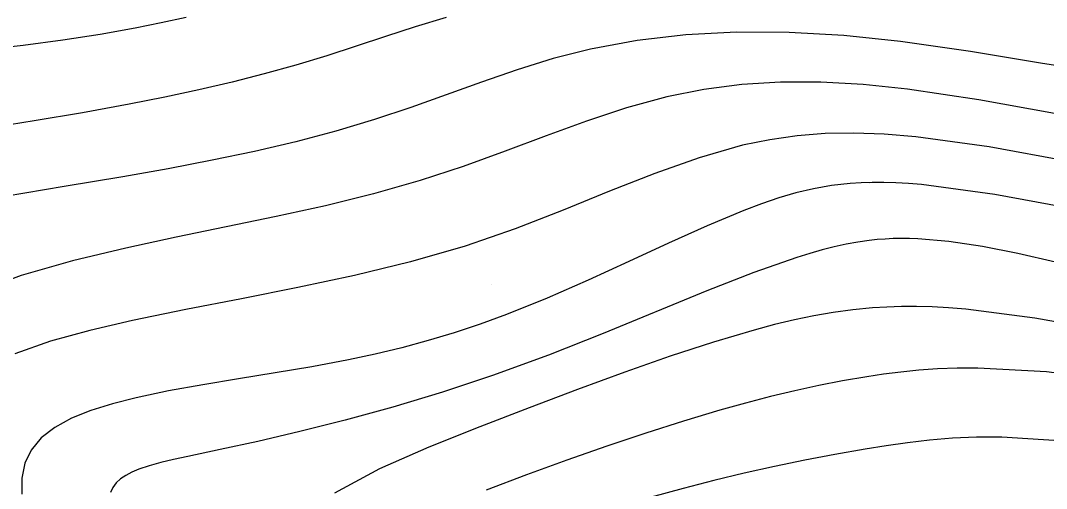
# Model space of a CAD drawing. Extents: x 2356077 to 2359823, y 225951 to 227822.
# Drawn here: x 2356675.7 to 2356734.1, y 227321.8 to 227348.4 of the extents above; entities that cross this region are included whole.
import ezdxf

# ---------------------------------------------------------------- set-up
doc = ezdxf.new("R2010")
doc.units = 0
for name, color, linetype in [('DTM Contours Major', 7, 'Continuous'), ('DTM Contours Minor', 7, 'Continuous'), ('PH Exist DTM Point', 7, 'Continuous')]:
    doc.layers.add(name, color=color, linetype=linetype)

msp = doc.modelspace()

# ---------------------------------------------------------------- linework, layer by layer
at = {"layer": 'DTM Contours Major'}
for points in [[(2356699.903, 227348.583), (2356698.151, 227348.051), (2356696.451, 227347.497), (2356694.779, 227346.941), (2356693.114, 227346.402), (2356691.353, 227345.871), (2356689.561, 227345.375), (2356687.729, 227344.91), (2356685.845, 227344.47), (2356683.897, 227344.051), (2356681.875, 227343.648), (2356679.222, 227343.161), (2356676.471, 227342.696), (2356673.657, 227342.256)], [(2356734.569, 227334.663), (2356732.424, 227335.156), (2356730.402, 227335.56), (2356728.502, 227335.851), (2356726.725, 227336.004), (2356726.253, 227336.019), (2356725.788, 227336.021), (2356725.329, 227336.01), (2356724.875, 227335.987), (2356724.423, 227335.95), (2356723.973, 227335.901), (2356723.318, 227335.808), (2356722.656, 227335.688), (2356721.983, 227335.541), (2356721.294, 227335.367), (2356720.584, 227335.166), (2356719.848, 227334.938), (2356717.41, 227334.081), (2356714.731, 227333.033), (2356708.839, 227330.624), (2356705.719, 227329.39), (2356702.546, 227328.223), (2356699.69, 227327.276), (2356696.879, 227326.432), (2356694.16, 227325.686), (2356691.582, 227325.036), (2356689.196, 227324.48), (2356687.049, 227324.013), (2356685.212, 227323.629), (2356684.403, 227323.452), (2356683.669, 227323.276), (2356683.012, 227323.095), (2356682.433, 227322.901), (2356682.034, 227322.735), (2356681.686, 227322.553), (2356681.39, 227322.35), (2356681.146, 227322.122), (2356680.957, 227321.863), (2356680.823, 227321.569)]]:
    msp.add_lwpolyline(points, dxfattribs=at)
at = {"layer": 'DTM Contours Minor'}
for points in [[(2356685.127, 227348.581), (2356683.701, 227348.266), (2356682.211, 227347.968), (2356680.227, 227347.614), (2356678.109, 227347.287), (2356675.849, 227346.991), (2356673.441, 227346.73)], [(2356738.037, 227345.315), (2356733.828, 227345.96), (2356729.726, 227346.638), (2356725.752, 227347.221), (2356722.533, 227347.557), (2356719.422, 227347.734), (2356716.422, 227347.748), (2356713.536, 227347.596), (2356710.766, 227347.275), (2356708.115, 227346.78), (2356705.995, 227346.238), (2356703.936, 227345.605), (2356701.915, 227344.911), (2356697.889, 227343.466), (2356695.838, 227342.778), (2356693.629, 227342.117), (2356691.354, 227341.517), (2356689.01, 227340.968), (2356686.592, 227340.46), (2356684.097, 227339.982), (2356681.522, 227339.525), (2356678.187, 227338.967), (2356674.824, 227338.411)], [(2356734.513, 227343.126), (2356730.203, 227343.895), (2356726.143, 227344.511), (2356723.621, 227344.773), (2356721.222, 227344.905), (2356718.927, 227344.903), (2356716.714, 227344.764), (2356714.564, 227344.486), (2356712.457, 227344.066), (2356710.165, 227343.443), (2356707.881, 227342.69), (2356705.585, 227341.854), (2356703.258, 227340.98), (2356700.88, 227340.115), (2356698.432, 227339.305), (2356695.774, 227338.551), (2356693.037, 227337.88), (2356690.24, 227337.265), (2356684.546, 227336.09), (2356681.688, 227335.474), (2356678.648, 227334.746), (2356675.73, 227333.907), (2356673.034, 227332.908)], [(2356735.331, 227340.396), (2356730.795, 227341.219), (2356726.62, 227341.8), (2356724.816, 227341.949), (2356723.102, 227342.008), (2356721.461, 227341.976), (2356719.871, 227341.851), (2356718.314, 227341.631), (2356716.77, 227341.313), (2356714.287, 227340.61), (2356711.77, 227339.718), (2356709.199, 227338.705), (2356706.556, 227337.634), (2356703.825, 227336.573), (2356700.986, 227335.587), (2356697.885, 227334.688), (2356694.697, 227333.91), (2356691.471, 227333.221), (2356688.257, 227332.587), (2356685.105, 227331.975), (2356682.065, 227331.352), (2356679.646, 227330.795), (2356677.395, 227330.173), (2356675.366, 227329.452)], [(2356735.843, 227337.641), (2356731.113, 227338.523), (2356726.945, 227339.081), (2356726.202, 227339.14), (2356725.489, 227339.18), (2356724.803, 227339.2), (2356724.142, 227339.2), (2356723.502, 227339.181), (2356722.883, 227339.142), (2356721.818, 227339.023), (2356720.795, 227338.844), (2356719.8, 227338.61), (2356718.819, 227338.324), (2356717.837, 227337.991), (2356716.841, 227337.615), (2356714.742, 227336.742), (2356712.549, 227335.759), (2356710.287, 227334.714), (2356707.98, 227333.656), (2356705.653, 227332.632), (2356703.33, 227331.692), (2356701.842, 227331.149), (2356700.359, 227330.656), (2356698.875, 227330.211), (2356697.382, 227329.808), (2356695.875, 227329.444), (2356694.345, 227329.116), (2356692.271, 227328.725), (2356690.18, 227328.371), (2356688.102, 227328.036), (2356686.071, 227327.703), (2356684.12, 227327.352), (2356682.281, 227326.967), (2356680.934, 227326.626), (2356679.697, 227326.24), (2356678.594, 227325.796), (2356677.645, 227325.281), (2356676.871, 227324.683), (2356676.294, 227323.989), (2356675.944, 227323.236), (2356675.776, 227322.395), (2356675.779, 227321.474)], [(2356737.762, 227330.706), (2356733.394, 227331.494), (2356729.465, 227331.999), (2356728.482, 227332.076), (2356727.546, 227332.124), (2356726.652, 227332.146), (2356725.795, 227332.142), (2356724.967, 227332.116), (2356724.163, 227332.068), (2356723.031, 227331.963), (2356721.923, 227331.816), (2356720.822, 227331.627), (2356719.714, 227331.397), (2356718.583, 227331.126), (2356717.415, 227330.813), (2356715.11, 227330.126), (2356712.649, 227329.319), (2356710.061, 227328.412), (2356707.375, 227327.427), (2356704.62, 227326.387), (2356701.825, 227325.312), (2356698.916, 227324.164), (2356696.117, 227322.932), (2356693.549, 227321.547)], [(2356738.422, 227327.875), (2356734.049, 227328.428), (2356730.138, 227328.653), (2356728.962, 227328.647), (2356727.849, 227328.604), (2356726.789, 227328.528), (2356725.772, 227328.424), (2356724.787, 227328.297), (2356723.825, 227328.152), (2356722.454, 227327.918), (2356721.094, 227327.655), (2356719.73, 227327.359), (2356718.349, 227327.028), (2356716.934, 227326.66), (2356715.473, 227326.253), (2356713.413, 227325.637), (2356711.262, 227324.953), (2356709.042, 227324.21), (2356706.775, 227323.416), (2356704.482, 227322.58), (2356702.184, 227321.711)], [(2356735.362, 227324.471), (2356731.51, 227324.729), (2356730.07, 227324.726), (2356728.706, 227324.664), (2356727.405, 227324.555), (2356726.152, 227324.406), (2356724.934, 227324.23), (2356723.736, 227324.035), (2356722.015, 227323.733), (2356720.3, 227323.41), (2356718.586, 227323.06), (2356716.865, 227322.68), (2356715.132, 227322.266), (2356713.381, 227321.814), (2356711.564, 227321.308)]]:
    msp.add_lwpolyline(points, dxfattribs=at)
at = {"layer": 'PH Exist DTM Point'}
for p, q in [((2356723.975, 227339.148), (2356723.975, 227339.148)), ((2356702.47, 227333.403), (2356702.47, 227333.403))]:
    msp.add_line(p, q, dxfattribs=at)

doc.saveas('drawing.dxf')
